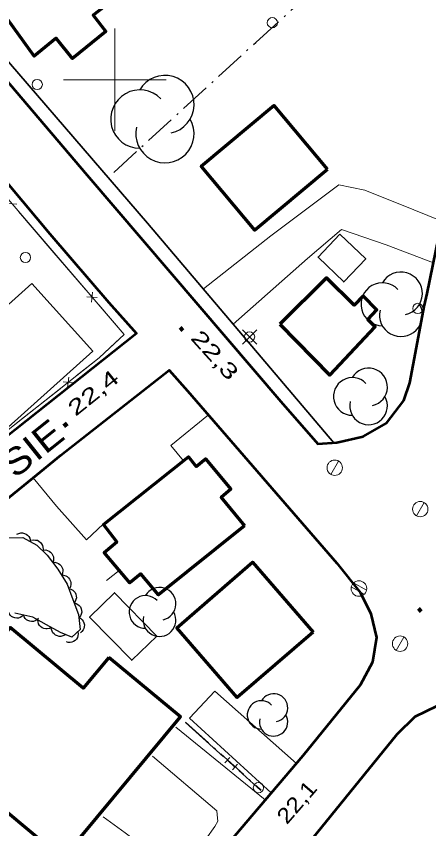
# Model space of a CAD drawing. Extents: x 356765 to 358572, y 5103174 to 5104650.
# Drawn here: x 357190.4 to 357230.6, y 5103826.9 to 5103906.2 of the extents above; entities that cross this region are included whole.
import ezdxf

# ---------------------------------------------------------------- set-up
doc = ezdxf.new("R2010")
doc.units = 0
doc.header["$LTSCALE"] = 0.6
doc.linetypes.add('DOT_DASHED', pattern=[7.7, 5, -1.2, 0.3, -1.2])
for name, color, linetype, lineweight in [('19', 7, 'Continuous', 13), ('21', 7, 'Continuous', 53), ('22', 7, 'Continuous', 35), ('3', 7, 'Continuous', 140), ('31', 7, 'Continuous', 70), ('36', 7, 'Continuous', 13), ('37', 7, 'Continuous', 13), ('41', 7, 'DOT_DASHED', 25), ('44', 7, 'Continuous', 25), ('61', 7, 'Continuous', 13)]:
    doc.layers.add(name, color=color, linetype=linetype, lineweight=lineweight)

msp = doc.modelspace()

# ---------------------------------------------------------------- linework, layer by layer
at = {"layer": '19'}
for p, q in [((357199.18, 5103851.12), (357200.42, 5103852.11)), ((357205.94, 5103836.8), (357214.67, 5103829.7))]:
    msp.add_line(p, q, dxfattribs=at)
for points in [[(357208.64, 5103879.57), (357215.22, 5103884.75), (357221.85, 5103889.75), (357224.38, 5103889.23), (357229.16, 5103887.3), (357231.89, 5103886.2)], [(357231.06, 5103882.12), (357226.45, 5103883.88), (357222.11, 5103885.38), (357218.79, 5103882.54), (357211.54, 5103876.15)], [(357206.69, 5103862.8), (357205.45, 5103864.28), (357209.12, 5103867.28)], [(357192.03, 5103861.15), (357194.3, 5103858.38), (357197.24, 5103855.09), (357198.87, 5103856.61)], [(357215.25, 5103830.38), (357207.26, 5103837.67), (357209.75, 5103840.32), (357217.7, 5103833.26)], [(357198.85, 5103828.07), (357201, 5103826.5), (357204.64, 5103823.73), (357205.96, 5103822.92), (357206.26, 5103822.94), (357208.86, 5103825.86), (357209.75, 5103827.11), (357210.04, 5103827.63), (357210.02, 5103827.93), (357209.95, 5103828.65), (357203.67, 5103833.97)]]:
    msp.add_lwpolyline(points, dxfattribs=at)
at = {"layer": '21'}
for points in [[(357166.88, 5103926.08), (357186.19, 5103903.73), (357197.29, 5103890.67), (357216.18, 5103868.59), (357219.79, 5103864.45), (357221.65, 5103864.59), (357224.2, 5103865.18), (357226.48, 5103866.46), (357228.18, 5103868.68), (357228.77, 5103870.4), (357229.42, 5103873.87), (357230.17, 5103877.87), (357230.45, 5103879.13), (357232.13, 5103887.4), (357233.82, 5103895.66), (357235, 5103902.34), (357236.8, 5103914.18)], [(357175.01, 5103906.8), (357180.17, 5103900.55), (357186.79, 5103893.12), (357193.64, 5103884.97), (357199.42, 5103878.25), (357202.11, 5103875.23), (357182.66, 5103859.79), (357173.28, 5103851.91), (357167.64, 5103847.28)], [(357170.83, 5103843.9), (357192.03, 5103861.15), (357194.74, 5103863.36), (357205.29, 5103871.65), (357207.08, 5103869.63), (357221.64, 5103852.82), (357223.96, 5103849.92), (357224.97, 5103847.88), (357225.5, 5103845.57), (357225.11, 5103843.16), (357223.91, 5103840.9), (357218.32, 5103834), (357205.01, 5103818.32), (357198.08, 5103809.96), (357193.7, 5103804.4), (357191.45, 5103800.8), (357190.38, 5103798.94), (357189.54, 5103797.07)], [(357205.98, 5103809.55), (357227.54, 5103836.13), (357229.28, 5103837.84), (357231.43, 5103838.9), (357232.97, 5103838.75), (357234.39, 5103838.21), (357235.54, 5103837.42), (357236.72, 5103836.42), (357247.26, 5103825.44)]]:
    msp.add_lwpolyline(points, dxfattribs=at)
at = {"layer": '22'}
msp.add_lwpolyline([(357221.36, 5103864.57), (357203.17, 5103886.01), (357184.34, 5103907.9), (357170.96, 5103923.59), (357161.12, 5103935.05), (357158.11, 5103938.34), (357149.98, 5103947.63), (357129.46, 5103972.34), (357111.79, 5103992.65), (357092.35, 5104015.36), (357072.16, 5104038.84), (357054.59, 5104060.46), (357032.27, 5104090.76), (357019.29, 5104110.68), (357013.99, 5104119.24)], dxfattribs=at)
at = {"layer": '3'}
for p, q in [((357206.35, 5103875.81), (357206.62, 5103875.51)), ((357195.02, 5103866.18), (357195.33, 5103866.43)), ((357229.6, 5103848.38), (357229.87, 5103848.09))]:
    msp.add_line(p, q, dxfattribs=at)
at = {"layer": '31'}
for points in [[(357196.18, 5103915.8), (357201.33, 5103908.97), (357197.88, 5103906.29), (357199.11, 5103904.69), (357195.86, 5103902.07), (357194.28, 5103904.05), (357192.11, 5103902.3), (357186.48, 5103910.12), (357193.19, 5103915.11), (357194, 5103914.11), (357196.18, 5103915.8)], [(357220.72, 5103891.25), (357215.53, 5103897.47), (357208.4, 5103891.51), (357213.6, 5103885.3), (357220.72, 5103891.25)], [(357216.08, 5103876.13), (357220.96, 5103871.16), (357225.39, 5103875.88), (357224.68, 5103876.59), (357225.56, 5103877.55), (357224.2, 5103878.91), (357223.33, 5103877.98), (357220.62, 5103880.66), (357216.08, 5103876.13)], [(357212.65, 5103856.46), (357204.24, 5103849.73), (357202.53, 5103851.76), (357201.46, 5103850.88), (357198.95, 5103853.84), (357200.19, 5103854.9), (357198.9, 5103856.57), (357207.19, 5103863.2), (357207.91, 5103862.26), (357208.85, 5103863), (357211.29, 5103860.05), (357210.35, 5103859.23), (357212.65, 5103856.46)], [(357219.33, 5103846.09), (357211.94, 5103839.69), (357206.04, 5103846.49), (357213.43, 5103852.9), (357219.33, 5103846.09)], [(357199.42, 5103843.6), (357196.92, 5103840.6), (357189.78, 5103846.54), (357183.88, 5103839.44), (357189.09, 5103835.11), (357186.02, 5103831.41), (357194.93, 5103824), (357206.4, 5103837.8), (357199.42, 5103843.6)]]:
    msp.add_lwpolyline(points, close=True, dxfattribs=at)
at = {"layer": '31', "lineweight": 35}
for points in [[(357221.93, 5103884.93), (357224.46, 5103882.53), (357222.32, 5103880.26), (357219.81, 5103882.69), (357221.93, 5103884.93)], [(357191.91, 5103880.12), (357182.37, 5103871.55), (357188.3, 5103864.95), (357197.84, 5103873.51), (357191.91, 5103880.12)], [(357204.08, 5103845.7), (357199.97, 5103849.92), (357197.53, 5103847.55), (357201.65, 5103843.33), (357204.08, 5103845.7)]]:
    msp.add_lwpolyline(points, close=True, dxfattribs=at)
at = {"layer": '36'}
for p, q in [((357213.84, 5103874.18), (357212.43, 5103875.59)), ((357212.43, 5103874.18), (357213.84, 5103875.59)), ((357221.07, 5103861.47), (357221.81, 5103862.77)), ((357229.41, 5103857.43), (357230.15, 5103858.73)), ((357224.54, 5103850.18), (357223.28, 5103850.9)), ((357223.05, 5103850.5), (357224.31, 5103849.78)), ((357227.44, 5103844.3), (357228.18, 5103845.6))]:
    msp.add_line(p, q, dxfattribs=at)
for centre, radius in [((357215.3538, 5103905.5609), 0.5), ((357192.4238, 5103899.5271), 0.5), ((357191.2738, 5103882.6471), 0.5), ((357229.5438, 5103877.6771), 0.5), ((357213.1368, 5103874.8874), 0.5), ((357221.4394, 5103862.125), 0.75), ((357229.7794, 5103858.085), 0.75), ((357223.7973, 5103850.335), 0.7588), ((357227.8094, 5103844.955), 0.75), ((357213.9938, 5103830.8971), 0.5)]:
    msp.add_circle(centre, radius, dxfattribs=at)
at = {"layer": '37'}
for p, q in [((357189.46, 5103887.92), (357190.45, 5103887.85)), ((357190.61, 5103887.13), (357193.86, 5103883.33)), ((357193.86, 5103883.33), (357197.12, 5103879.53)), ((357197.27, 5103878.81), (357198.27, 5103878.74)), ((357197.73, 5103878.28), (357197.8, 5103879.27)), ((357195.5, 5103870.95), (357195.38, 5103869.96)), ((357194.95, 5103870.51), (357195.94, 5103870.4)), ((357194.66, 5103869.84), (357190.73, 5103866.74)), ((357190.73, 5103866.74), (357186.81, 5103863.64))]:
    msp.add_line(p, q, dxfattribs=at)
at = {"layer": '37', "lineweight": 25}
for p, q in [((357206.88, 5103837.26), (357210.6, 5103833.92)), ((357211.22, 5103833.86), (357210.72, 5103833.31)), ((357210.97, 5103833.58), (357211.71, 5103832.91)), ((357211.97, 5103833.19), (357211.47, 5103832.64)), ((357212.08, 5103832.58), (357214.24, 5103830.64))]:
    msp.add_line(p, q, dxfattribs=at)
at = {"layer": '37', "linetype": 'DOT_DASHED', "lineweight": 25}
msp.add_line((357206.9, 5103837.28), (357214.26, 5103830.66), dxfattribs=at)
at = {"layer": '37'}
for points in [[(357186.05, 5103892.44), (357200.9, 5103875.12), (357198.46, 5103872.84), (357180.35, 5103858.53), (357167.68, 5103873.22), (357161.24, 5103880.71), (357160.24, 5103881.86), (357147.14, 5103870.09), (357146.92, 5103870.1), (357145.06, 5103870.17), (357133.97, 5103871.46), (357125.77, 5103882.5), (357113.98, 5103897.79)], [(357198.42, 5103878.02), (357200.9, 5103875.12), (357200.03, 5103874.31)], [(357200.03, 5103874.31), (357198.46, 5103872.84), (357196.23, 5103871.08)]]:
    msp.add_lwpolyline(points, dxfattribs=at)
at = {"layer": '41'}
msp.add_lwpolyline([(357199.88, 5103890.95), (357213.74, 5103903.64), (357223.16, 5103912.19)], dxfattribs=at)
at = {"layer": '44'}
for points in [[(357190.45, 5103855.63), (357190.64, 5103855.72), (357190.84, 5103855.76), (357191, 5103855.77), (357191.18, 5103855.72), (357191.34, 5103855.65), (357191.49, 5103855.53), (357191.61, 5103855.41), (357191.69, 5103855.26), (357191.75, 5103855.08), (357191.76, 5103854.9)], [(357191.87, 5103855.04), (357192.07, 5103855.09), (357192.27, 5103855.07), (357192.44, 5103855.04), (357192.59, 5103854.96), (357192.73, 5103854.84), (357192.85, 5103854.69), (357192.93, 5103854.55), (357192.98, 5103854.38), (357192.99, 5103854.19), (357192.96, 5103854.01)], [(357193.04, 5103854.08), (357193.25, 5103854.1), (357193.44, 5103854.05), (357193.6, 5103853.99), (357193.73, 5103853.88), (357193.86, 5103853.74), (357193.95, 5103853.57), (357194.01, 5103853.42), (357194.02, 5103853.24), (357194, 5103853.06), (357193.94, 5103852.89)], [(357193.94, 5103852.89), (357194.15, 5103852.9), (357194.35, 5103852.85), (357194.5, 5103852.79), (357194.64, 5103852.68), (357194.76, 5103852.54), (357194.85, 5103852.37), (357194.91, 5103852.22), (357194.92, 5103852.05), (357194.9, 5103851.86), (357194.85, 5103851.69)], [(357194.79, 5103851.66), (357195, 5103851.65), (357195.2, 5103851.58), (357195.34, 5103851.51), (357195.47, 5103851.39), (357195.58, 5103851.24), (357195.66, 5103851.06), (357195.7, 5103850.91), (357195.7, 5103850.73), (357195.66, 5103850.55), (357195.59, 5103850.38)], [(357195.51, 5103850.34), (357195.71, 5103850.29), (357195.89, 5103850.19), (357196.01, 5103850.09), (357196.11, 5103849.94), (357196.19, 5103849.77), (357196.23, 5103849.59), (357196.24, 5103849.42), (357196.2, 5103849.25), (357196.13, 5103849.08), (357196.02, 5103848.93)], [(357196.02, 5103848.94), (357196.23, 5103848.89), (357196.4, 5103848.78), (357196.53, 5103848.68), (357196.63, 5103848.54), (357196.71, 5103848.37), (357196.75, 5103848.18), (357196.76, 5103848.02), (357196.72, 5103847.85), (357196.65, 5103847.68), (357196.55, 5103847.53)], [(357191.09, 5103847.74), (357190.93, 5103847.6), (357190.75, 5103847.51), (357190.6, 5103847.45), (357190.42, 5103847.45), (357190.24, 5103847.47), (357190.06, 5103847.54), (357189.92, 5103847.62), (357189.79, 5103847.75), (357189.69, 5103847.9), (357189.62, 5103848.07)], [(357192.55, 5103847.41), (357192.4, 5103847.27), (357192.22, 5103847.18), (357192.06, 5103847.13), (357191.88, 5103847.12), (357191.7, 5103847.14), (357191.52, 5103847.22), (357191.38, 5103847.29), (357191.26, 5103847.42), (357191.15, 5103847.57), (357191.09, 5103847.74)], [(357193.8, 5103846.53), (357193.62, 5103846.43), (357193.41, 5103846.4), (357193.25, 5103846.39), (357193.08, 5103846.44), (357192.91, 5103846.51), (357192.76, 5103846.63), (357192.65, 5103846.74), (357192.56, 5103846.9), (357192.51, 5103847.08), (357192.49, 5103847.26)], [(357196.48, 5103847.51), (357196.67, 5103847.42), (357196.81, 5103847.28), (357196.91, 5103847.15), (357196.98, 5103846.98), (357197.02, 5103846.8), (357197.01, 5103846.61), (357196.98, 5103846.45), (357196.9, 5103846.29), (357196.79, 5103846.14), (357196.66, 5103846.02)], [(357195.11, 5103845.8), (357194.93, 5103845.71), (357194.73, 5103845.67), (357194.56, 5103845.66), (357194.39, 5103845.71), (357194.22, 5103845.78), (357194.07, 5103845.9), (357193.96, 5103846.02), (357193.88, 5103846.17), (357193.82, 5103846.35), (357193.8, 5103846.53)], [(357196.39, 5103846.12), (357196.42, 5103845.92), (357196.39, 5103845.72), (357196.34, 5103845.56), (357196.25, 5103845.41), (357196.12, 5103845.28), (357195.96, 5103845.17), (357195.81, 5103845.1), (357195.64, 5103845.07), (357195.45, 5103845.08), (357195.28, 5103845.12)]]:
    msp.add_lwpolyline(points, dxfattribs=at)
at = {"layer": '44', "linetype": 'DOT_DASHED'}
msp.add_lwpolyline([(357189.65, 5103855.3), (357191.03, 5103855.31), (357192.38, 5103854.56), (357193.41, 5103853.59), (357194.43, 5103852.24), (357195.36, 5103850.75), (357195.9, 5103849.27), (357196.45, 5103847.79), (357196.62, 5103846.33), (357195.81, 5103845.6), (357194.68, 5103846.04), (357193.33, 5103846.79), (357191.98, 5103847.54), (357190.23, 5103847.93)], dxfattribs=at)
at = {"layer": '44'}
for centre, radius, start, end in [((357204.8779, 5103897.5767), 2.8442, 282.26917, 149.72626), ((357202.4319, 5103896.1546), 2.8442, 44.11537, 269.80396), ((357204.8779, 5103894.7325), 2.8442, 166.93686, 29.62122), ((357227.8946, 5103879.1245), 2.0939, 282.26917, 149.72626), ((357226.0938, 5103878.0776), 2.0939, 44.11537, 269.80396), ((357227.8946, 5103877.0306), 2.0939, 166.93686, 29.62122), ((357224.7379, 5103870.001), 1.8386, 282.26917, 149.72626), ((357223.1567, 5103869.0818), 1.8386, 44.11537, 269.80396), ((357224.7379, 5103868.1625), 1.8386, 166.93686, 29.62122), ((357204.356, 5103848.8435), 1.5947, 282.26917, 149.72626), ((357202.9846, 5103848.0462), 1.5947, 44.11537, 269.80396), ((357204.356, 5103847.2489), 1.5947, 166.93686, 29.62122), ((357215.4768, 5103838.6918), 1.3809, 282.26917, 149.72626), ((357214.2892, 5103838.0014), 1.3809, 44.11537, 269.80396), ((357215.4768, 5103837.3109), 1.3809, 166.93686, 29.62122)]:
    msp.add_arc(centre, radius, start, end, dxfattribs=at)
at = {"layer": '61'}
for p, q in [((357200, 5103895), (357200, 5103905)), ((357195, 5103900), (357205, 5103900))]:
    msp.add_line(p, q, dxfattribs=at)

# ---------------------------------------------------------------- texts
at = {"layer": '21', "width": 1.15}
msp.add_text('RUE MASUSIE', height=2.6, rotation=38.634, dxfattribs=at).set_placement((357173.77, 5103847.82))
at = {"layer": '3'}
for s, rotation, width, p in [('22,3   ', 312.062, 1.45, (357207.3, 5103874.73)), ('22,4   ', 38.91, 1.45, (357196.16, 5103867.08)), ('22,1   ', 49.124, 1.2, (357216.77, 5103827.23))]:
    msp.add_text(s, height=1.5, rotation=rotation, dxfattribs=dict(at, width=width)).set_placement(p)

doc.saveas('drawing.dxf')
